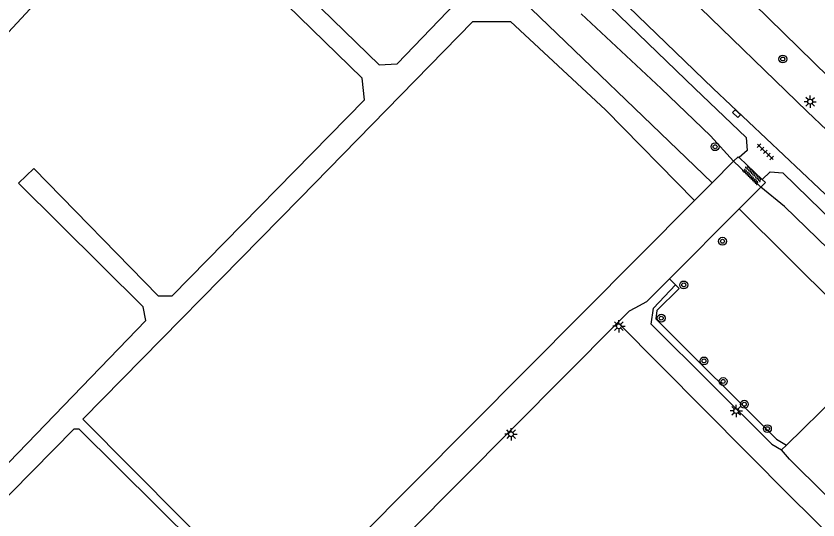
# Model space of a CAD drawing. Extents: x 132999 to 136000, y 398499 to 400501.
# Drawn here: x 133253.2 to 133335, y 398956 to 399007.4 of the extents above; entities that cross this region are included whole.
import ezdxf

# ---------------------------------------------------------------- set-up
doc = ezdxf.new("R2010")
doc.units = 0
for name, color, linetype in [('gg-afsc-hekwerk', 7, 'Continuous'), ('gg-knt-verharding', 7, 'Continuous'), ('gt-grn-groengrens', 7, 'Continuous'), ('gt-grn-weggrens', 7, 'Continuous'), ('gt-symb-boom', 7, 'Continuous'), ('gt-symb-kolk', 7, 'Continuous'), ('gt-symb-lichtmast', 7, 'Continuous'), ('gt-symb-overige verharding', 7, 'Continuous'), ('gt-symb-tegel verharding', 7, 'Continuous')]:
    doc.layers.add(name, color=color, linetype=linetype)

# ---------------------------------------------------------------- blocks, each defined once
blk = doc.blocks.new('gt0-BOOM')
at = {"layer": 'gt-symb-boom'}
for radius in [0.4, 0.2]:
    blk.add_circle((0, 0), radius, dxfattribs=at)
blk = doc.blocks.new('gt0-OVH')
at = {"layer": 'gt-symb-overige verharding'}
for points in [[(-0.972, 0.298), (-0.967, 0.308), (-0.965, 0.319), (-0.966, 0.33), (-0.971, 0.34), (-0.978, 0.348), (-0.988, 0.353), (-0.999, 0.355), (-1.01, 0.354), (-1.02, 0.349), (-1.028, 0.342), (-1.033, 0.332), (-1.035, 0.321), (-1.034, 0.31), (-1.029, 0.3), (-1.022, 0.292), (-1.012, 0.287), (-1.001, 0.285), (-0.99, 0.286), (-0.98, 0.291)], [(-0.872, 0.106), (-0.867, 0.116), (-0.865, 0.126), (-0.866, 0.137), (-0.871, 0.147), (-0.878, 0.156), (-0.888, 0.161), (-0.899, 0.163), (-0.91, 0.162), (-0.92, 0.157), (-0.928, 0.15), (-0.933, 0.14), (-0.935, 0.129), (-0.934, 0.118), (-0.929, 0.108), (-0.922, 0.1), (-0.912, 0.095), (-0.901, 0.092), (-0.89, 0.094), (-0.88, 0.098)], [(-0.772, 0.298), (-0.767, 0.308), (-0.765, 0.319), (-0.766, 0.33), (-0.771, 0.34), (-0.778, 0.348), (-0.788, 0.353), (-0.799, 0.355), (-0.81, 0.354), (-0.82, 0.349), (-0.828, 0.342), (-0.833, 0.332), (-0.835, 0.321), (-0.834, 0.31), (-0.829, 0.3), (-0.822, 0.292), (-0.812, 0.287), (-0.801, 0.285), (-0.79, 0.286), (-0.78, 0.291)], [(-0.672, 0.106), (-0.667, 0.116), (-0.665, 0.126), (-0.666, 0.137), (-0.671, 0.147), (-0.678, 0.156), (-0.688, 0.161), (-0.699, 0.163), (-0.71, 0.162), (-0.72, 0.157), (-0.728, 0.15), (-0.733, 0.14), (-0.735, 0.129), (-0.734, 0.118), (-0.729, 0.108), (-0.722, 0.1), (-0.712, 0.095), (-0.701, 0.092), (-0.69, 0.094), (-0.68, 0.098)], [(-0.572, 0.298), (-0.567, 0.308), (-0.565, 0.319), (-0.566, 0.33), (-0.571, 0.34), (-0.578, 0.348), (-0.588, 0.353), (-0.599, 0.355), (-0.61, 0.354), (-0.62, 0.349), (-0.628, 0.342), (-0.633, 0.332), (-0.635, 0.321), (-0.634, 0.31), (-0.629, 0.3), (-0.622, 0.292), (-0.612, 0.287), (-0.601, 0.285), (-0.59, 0.286), (-0.58, 0.291)], [(-0.472, 0.106), (-0.467, 0.116), (-0.465, 0.126), (-0.466, 0.137), (-0.471, 0.147), (-0.478, 0.156), (-0.488, 0.161), (-0.499, 0.163), (-0.51, 0.162), (-0.52, 0.157), (-0.528, 0.15), (-0.533, 0.14), (-0.535, 0.129), (-0.534, 0.118), (-0.529, 0.108), (-0.522, 0.1), (-0.512, 0.095), (-0.501, 0.092), (-0.49, 0.094), (-0.48, 0.098)], [(-0.372, 0.298), (-0.367, 0.308), (-0.365, 0.319), (-0.366, 0.33), (-0.371, 0.34), (-0.378, 0.348), (-0.388, 0.353), (-0.399, 0.355), (-0.41, 0.354), (-0.42, 0.349), (-0.428, 0.342), (-0.433, 0.332), (-0.435, 0.321), (-0.434, 0.31), (-0.429, 0.3), (-0.422, 0.292), (-0.412, 0.287), (-0.401, 0.285), (-0.39, 0.286), (-0.38, 0.291)], [(-0.272, 0.106), (-0.267, 0.116), (-0.265, 0.126), (-0.266, 0.137), (-0.271, 0.147), (-0.278, 0.156), (-0.288, 0.161), (-0.299, 0.163), (-0.31, 0.162), (-0.32, 0.157), (-0.328, 0.15), (-0.333, 0.14), (-0.335, 0.129), (-0.334, 0.118), (-0.329, 0.108), (-0.322, 0.1), (-0.312, 0.095), (-0.301, 0.092), (-0.29, 0.094), (-0.28, 0.098)], [(-0.172, 0.298), (-0.167, 0.308), (-0.165, 0.319), (-0.166, 0.33), (-0.171, 0.34), (-0.178, 0.348), (-0.188, 0.353), (-0.199, 0.355), (-0.21, 0.354), (-0.22, 0.349), (-0.228, 0.342), (-0.233, 0.332), (-0.235, 0.321), (-0.234, 0.31), (-0.229, 0.3), (-0.222, 0.292), (-0.212, 0.287), (-0.201, 0.285), (-0.19, 0.286), (-0.18, 0.291)], [(-0.072, 0.106), (-0.067, 0.116), (-0.065, 0.126), (-0.066, 0.137), (-0.071, 0.147), (-0.078, 0.156), (-0.088, 0.161), (-0.099, 0.163), (-0.11, 0.162), (-0.12, 0.157), (-0.128, 0.15), (-0.133, 0.14), (-0.135, 0.129), (-0.134, 0.118), (-0.129, 0.108), (-0.122, 0.1), (-0.112, 0.095), (-0.101, 0.092), (-0.09, 0.094), (-0.08, 0.098)], [(0.028, 0.298), (0.033, 0.308), (0.035, 0.319), (0.034, 0.33), (0.029, 0.34), (0.022, 0.348), (0.012, 0.353), (0.001, 0.355), (-0.01, 0.354), (-0.02, 0.349), (-0.028, 0.342), (-0.033, 0.332), (-0.035, 0.321), (-0.034, 0.31), (-0.029, 0.3), (-0.022, 0.292), (-0.012, 0.287), (-0.001, 0.285), (0.01, 0.286), (0.02, 0.291)], [(0.128, 0.106), (0.133, 0.116), (0.135, 0.126), (0.134, 0.137), (0.129, 0.147), (0.122, 0.156), (0.112, 0.161), (0.101, 0.163), (0.09, 0.162), (0.08, 0.157), (0.072, 0.15), (0.067, 0.14), (0.065, 0.129), (0.066, 0.118), (0.071, 0.108), (0.078, 0.1), (0.088, 0.095), (0.099, 0.092), (0.11, 0.094), (0.12, 0.098)], [(0.228, 0.298), (0.233, 0.308), (0.235, 0.319), (0.234, 0.33), (0.229, 0.34), (0.222, 0.348), (0.212, 0.353), (0.201, 0.355), (0.19, 0.354), (0.18, 0.349), (0.172, 0.342), (0.167, 0.332), (0.165, 0.321), (0.166, 0.31), (0.171, 0.3), (0.178, 0.292), (0.188, 0.287), (0.199, 0.285), (0.21, 0.286), (0.22, 0.291)], [(0.328, 0.106), (0.333, 0.116), (0.335, 0.126), (0.334, 0.137), (0.329, 0.147), (0.322, 0.156), (0.312, 0.161), (0.301, 0.163), (0.29, 0.162), (0.28, 0.157), (0.272, 0.15), (0.267, 0.14), (0.265, 0.129), (0.266, 0.118), (0.271, 0.108), (0.278, 0.1), (0.288, 0.095), (0.299, 0.092), (0.31, 0.094), (0.32, 0.098)], [(0.428, 0.298), (0.433, 0.308), (0.435, 0.319), (0.434, 0.33), (0.429, 0.34), (0.422, 0.348), (0.412, 0.353), (0.401, 0.355), (0.39, 0.354), (0.38, 0.349), (0.372, 0.342), (0.367, 0.332), (0.365, 0.321), (0.366, 0.31), (0.371, 0.3), (0.378, 0.292), (0.388, 0.287), (0.399, 0.285), (0.41, 0.286), (0.42, 0.291)], [(0.528, 0.106), (0.533, 0.116), (0.535, 0.126), (0.534, 0.137), (0.529, 0.147), (0.522, 0.156), (0.512, 0.161), (0.501, 0.163), (0.49, 0.162), (0.48, 0.157), (0.472, 0.15), (0.467, 0.14), (0.465, 0.129), (0.466, 0.118), (0.471, 0.108), (0.478, 0.1), (0.488, 0.095), (0.499, 0.092), (0.51, 0.094), (0.52, 0.098)], [(0.628, 0.298), (0.633, 0.308), (0.635, 0.319), (0.634, 0.33), (0.629, 0.34), (0.622, 0.348), (0.612, 0.353), (0.601, 0.355), (0.59, 0.354), (0.58, 0.349), (0.572, 0.342), (0.567, 0.332), (0.565, 0.321), (0.566, 0.31), (0.571, 0.3), (0.578, 0.292), (0.588, 0.287), (0.599, 0.285), (0.61, 0.286), (0.62, 0.291)], [(0.728, 0.106), (0.733, 0.116), (0.735, 0.126), (0.734, 0.137), (0.729, 0.147), (0.722, 0.156), (0.712, 0.161), (0.701, 0.163), (0.69, 0.162), (0.68, 0.157), (0.672, 0.15), (0.667, 0.14), (0.665, 0.129), (0.666, 0.118), (0.671, 0.108), (0.678, 0.1), (0.688, 0.095), (0.699, 0.092), (0.71, 0.094), (0.72, 0.098)], [(0.828, 0.298), (0.833, 0.308), (0.835, 0.319), (0.834, 0.33), (0.829, 0.34), (0.822, 0.348), (0.812, 0.353), (0.801, 0.355), (0.79, 0.354), (0.78, 0.349), (0.772, 0.342), (0.767, 0.332), (0.765, 0.321), (0.766, 0.31), (0.771, 0.3), (0.778, 0.292), (0.788, 0.287), (0.799, 0.285), (0.81, 0.286), (0.82, 0.291)], [(0.928, 0.106), (0.933, 0.116), (0.935, 0.126), (0.934, 0.137), (0.929, 0.147), (0.922, 0.156), (0.912, 0.161), (0.901, 0.163), (0.89, 0.162), (0.88, 0.157), (0.872, 0.15), (0.867, 0.14), (0.865, 0.129), (0.866, 0.118), (0.871, 0.108), (0.878, 0.1), (0.888, 0.095), (0.899, 0.092), (0.91, 0.094), (0.92, 0.098)], [(1.028, 0.298), (1.033, 0.308), (1.035, 0.319), (1.034, 0.33), (1.029, 0.34), (1.022, 0.348), (1.012, 0.353), (1.001, 0.355), (0.99, 0.354), (0.98, 0.349), (0.972, 0.342), (0.967, 0.332), (0.965, 0.321), (0.966, 0.31), (0.971, 0.3), (0.978, 0.292), (0.988, 0.287), (0.999, 0.285), (1.01, 0.286), (1.02, 0.291)], [(-0.972, -0.142), (-0.967, -0.132), (-0.965, -0.121), (-0.966, -0.11), (-0.971, -0.1), (-0.978, -0.092), (-0.988, -0.087), (-0.999, -0.085), (-1.01, -0.086), (-1.02, -0.091), (-1.028, -0.098), (-1.033, -0.108), (-1.035, -0.119), (-1.034, -0.13), (-1.029, -0.14), (-1.022, -0.148), (-1.012, -0.153), (-1.001, -0.155), (-0.99, -0.154), (-0.98, -0.149)], [(-0.872, -0.334), (-0.867, -0.324), (-0.865, -0.314), (-0.866, -0.303), (-0.871, -0.293), (-0.878, -0.284), (-0.888, -0.279), (-0.899, -0.277), (-0.91, -0.278), (-0.92, -0.283), (-0.928, -0.29), (-0.933, -0.3), (-0.935, -0.311), (-0.934, -0.322), (-0.929, -0.332), (-0.922, -0.34), (-0.912, -0.345), (-0.901, -0.348), (-0.89, -0.346), (-0.88, -0.342)], [(-0.772, -0.142), (-0.767, -0.132), (-0.765, -0.121), (-0.766, -0.11), (-0.771, -0.1), (-0.778, -0.092), (-0.788, -0.087), (-0.799, -0.085), (-0.81, -0.086), (-0.82, -0.091), (-0.828, -0.098), (-0.833, -0.108), (-0.835, -0.119), (-0.834, -0.13), (-0.829, -0.14), (-0.822, -0.148), (-0.812, -0.153), (-0.801, -0.155), (-0.79, -0.154), (-0.78, -0.149)], [(-0.672, -0.334), (-0.667, -0.324), (-0.665, -0.314), (-0.666, -0.303), (-0.671, -0.293), (-0.678, -0.284), (-0.688, -0.279), (-0.699, -0.277), (-0.71, -0.278), (-0.72, -0.283), (-0.728, -0.29), (-0.733, -0.3), (-0.735, -0.311), (-0.734, -0.322), (-0.729, -0.332), (-0.722, -0.34), (-0.712, -0.345), (-0.701, -0.348), (-0.69, -0.346), (-0.68, -0.342)], [(-0.572, -0.142), (-0.567, -0.132), (-0.565, -0.121), (-0.566, -0.11), (-0.571, -0.1), (-0.578, -0.092), (-0.588, -0.087), (-0.599, -0.085), (-0.61, -0.086), (-0.62, -0.091), (-0.628, -0.098), (-0.633, -0.108), (-0.635, -0.119), (-0.634, -0.13), (-0.629, -0.14), (-0.622, -0.148), (-0.612, -0.153), (-0.601, -0.155), (-0.59, -0.154), (-0.58, -0.149)], [(-0.472, -0.334), (-0.467, -0.324), (-0.465, -0.314), (-0.466, -0.303), (-0.471, -0.293), (-0.478, -0.284), (-0.488, -0.279), (-0.499, -0.277), (-0.51, -0.278), (-0.52, -0.283), (-0.528, -0.29), (-0.533, -0.3), (-0.535, -0.311), (-0.534, -0.322), (-0.529, -0.332), (-0.522, -0.34), (-0.512, -0.345), (-0.501, -0.348), (-0.49, -0.346), (-0.48, -0.342)], [(-0.372, -0.142), (-0.367, -0.132), (-0.365, -0.121), (-0.366, -0.11), (-0.371, -0.1), (-0.378, -0.092), (-0.388, -0.087), (-0.399, -0.085), (-0.41, -0.086), (-0.42, -0.091), (-0.428, -0.098), (-0.433, -0.108), (-0.435, -0.119), (-0.434, -0.13), (-0.429, -0.14), (-0.422, -0.148), (-0.412, -0.153), (-0.401, -0.155), (-0.39, -0.154), (-0.38, -0.149)], [(-0.272, -0.334), (-0.267, -0.324), (-0.265, -0.314), (-0.266, -0.303), (-0.271, -0.293), (-0.278, -0.284), (-0.288, -0.279), (-0.299, -0.277), (-0.31, -0.278), (-0.32, -0.283), (-0.328, -0.29), (-0.333, -0.3), (-0.335, -0.311), (-0.334, -0.322), (-0.329, -0.332), (-0.322, -0.34), (-0.312, -0.345), (-0.301, -0.348), (-0.29, -0.346), (-0.28, -0.342)], [(-0.172, -0.142), (-0.167, -0.132), (-0.165, -0.121), (-0.166, -0.11), (-0.171, -0.1), (-0.178, -0.092), (-0.188, -0.087), (-0.199, -0.085), (-0.21, -0.086), (-0.22, -0.091), (-0.228, -0.098), (-0.233, -0.108), (-0.235, -0.119), (-0.234, -0.13), (-0.229, -0.14), (-0.222, -0.148), (-0.212, -0.153), (-0.201, -0.155), (-0.19, -0.154), (-0.18, -0.149)], [(-0.072, -0.334), (-0.067, -0.324), (-0.065, -0.314), (-0.066, -0.303), (-0.071, -0.293), (-0.078, -0.284), (-0.088, -0.279), (-0.099, -0.277), (-0.11, -0.278), (-0.12, -0.283), (-0.128, -0.29), (-0.133, -0.3), (-0.135, -0.311), (-0.134, -0.322), (-0.129, -0.332), (-0.122, -0.34), (-0.112, -0.345), (-0.101, -0.348), (-0.09, -0.346), (-0.08, -0.342)], [(0.028, -0.142), (0.033, -0.132), (0.035, -0.121), (0.034, -0.11), (0.029, -0.1), (0.022, -0.092), (0.012, -0.087), (0.001, -0.085), (-0.01, -0.086), (-0.02, -0.091), (-0.028, -0.098), (-0.033, -0.108), (-0.035, -0.119), (-0.034, -0.13), (-0.029, -0.14), (-0.022, -0.148), (-0.012, -0.153), (-0.001, -0.155), (0.01, -0.154), (0.02, -0.149)], [(0.128, -0.334), (0.133, -0.324), (0.135, -0.314), (0.134, -0.303), (0.129, -0.293), (0.122, -0.284), (0.112, -0.279), (0.101, -0.277), (0.09, -0.278), (0.08, -0.283), (0.072, -0.29), (0.067, -0.3), (0.065, -0.311), (0.066, -0.322), (0.071, -0.332), (0.078, -0.34), (0.088, -0.345), (0.099, -0.348), (0.11, -0.346), (0.12, -0.342)], [(0.228, -0.142), (0.233, -0.132), (0.235, -0.121), (0.234, -0.11), (0.229, -0.1), (0.222, -0.092), (0.212, -0.087), (0.201, -0.085), (0.19, -0.086), (0.18, -0.091), (0.172, -0.098), (0.167, -0.108), (0.165, -0.119), (0.166, -0.13), (0.171, -0.14), (0.178, -0.148), (0.188, -0.153), (0.199, -0.155), (0.21, -0.154), (0.22, -0.149)], [(0.328, -0.334), (0.333, -0.324), (0.335, -0.314), (0.334, -0.303), (0.329, -0.293), (0.322, -0.284), (0.312, -0.279), (0.301, -0.277), (0.29, -0.278), (0.28, -0.283), (0.272, -0.29), (0.267, -0.3), (0.265, -0.311), (0.266, -0.322), (0.271, -0.332), (0.278, -0.34), (0.288, -0.345), (0.299, -0.348), (0.31, -0.346), (0.32, -0.342)], [(0.428, -0.142), (0.433, -0.132), (0.435, -0.121), (0.434, -0.11), (0.429, -0.1), (0.422, -0.092), (0.412, -0.087), (0.401, -0.085), (0.39, -0.086), (0.38, -0.091), (0.372, -0.098), (0.367, -0.108), (0.365, -0.119), (0.366, -0.13), (0.371, -0.14), (0.378, -0.148), (0.388, -0.153), (0.399, -0.155), (0.41, -0.154), (0.42, -0.149)], [(0.528, -0.334), (0.533, -0.324), (0.535, -0.314), (0.534, -0.303), (0.529, -0.293), (0.522, -0.284), (0.512, -0.279), (0.501, -0.277), (0.49, -0.278), (0.48, -0.283), (0.472, -0.29), (0.467, -0.3), (0.465, -0.311), (0.466, -0.322), (0.471, -0.332), (0.478, -0.34), (0.488, -0.345), (0.499, -0.348), (0.51, -0.346), (0.52, -0.342)], [(0.628, -0.142), (0.633, -0.132), (0.635, -0.121), (0.634, -0.11), (0.629, -0.1), (0.622, -0.092), (0.612, -0.087), (0.601, -0.085), (0.59, -0.086), (0.58, -0.091), (0.572, -0.098), (0.567, -0.108), (0.565, -0.119), (0.566, -0.13), (0.571, -0.14), (0.578, -0.148), (0.588, -0.153), (0.599, -0.155), (0.61, -0.154), (0.62, -0.149)], [(0.728, -0.334), (0.733, -0.324), (0.735, -0.314), (0.734, -0.303), (0.729, -0.293), (0.722, -0.284), (0.712, -0.279), (0.701, -0.277), (0.69, -0.278), (0.68, -0.283), (0.672, -0.29), (0.667, -0.3), (0.665, -0.311), (0.666, -0.322), (0.671, -0.332), (0.678, -0.34), (0.688, -0.345), (0.699, -0.348), (0.71, -0.346), (0.72, -0.342)], [(0.828, -0.142), (0.833, -0.132), (0.835, -0.121), (0.834, -0.11), (0.829, -0.1), (0.822, -0.092), (0.812, -0.087), (0.801, -0.085), (0.79, -0.086), (0.78, -0.091), (0.772, -0.098), (0.767, -0.108), (0.765, -0.119), (0.766, -0.13), (0.771, -0.14), (0.778, -0.148), (0.788, -0.153), (0.799, -0.155), (0.81, -0.154), (0.82, -0.149)], [(0.928, -0.334), (0.933, -0.324), (0.935, -0.314), (0.934, -0.303), (0.929, -0.293), (0.922, -0.284), (0.912, -0.279), (0.901, -0.277), (0.89, -0.278), (0.88, -0.283), (0.872, -0.29), (0.867, -0.3), (0.865, -0.311), (0.866, -0.322), (0.871, -0.332), (0.878, -0.34), (0.888, -0.345), (0.899, -0.348), (0.91, -0.346), (0.92, -0.342)], [(1.028, -0.142), (1.033, -0.132), (1.035, -0.121), (1.034, -0.11), (1.029, -0.1), (1.022, -0.092), (1.012, -0.087), (1.001, -0.085), (0.99, -0.086), (0.98, -0.091), (0.972, -0.098), (0.967, -0.108), (0.965, -0.119), (0.966, -0.13), (0.971, -0.14), (0.978, -0.148), (0.988, -0.153), (0.999, -0.155), (1.01, -0.154), (1.02, -0.149)]]:
    blk.add_lwpolyline(points, close=True, dxfattribs=at)
blk = doc.blocks.new('gt0-TEG1')
at = {"layer": 'gt-symb-tegel verharding'}
for p, q in [((-1.125, 0), (1.125, 0)), ((-0.9, -0.25), (-0.9, 0.25)), ((-0.45, -0.25), (-0.45, 0.25)), ((0, -0.25), (0, 0.25)), ((0.45, -0.25), (0.45, 0.25)), ((0.9, -0.25), (0.9, 0.25))]:
    blk.add_line(p, q, dxfattribs=at)
blk = doc.blocks.new('gt0-KOLK')
at = {"layer": 'gt-symb-kolk'}
blk.add_lwpolyline([(0, 0), (0.375, 0), (0.375, 0.4), (-0.375, 0.4), (-0.375, 0), (0, 0)], dxfattribs=at)
blk = doc.blocks.new('gt0-LMAST')
at = {"layer": 'gt-symb-lichtmast'}
for p, q in [((-0.182, 0.173), (-0.447, 0.438)), ((-0.005, 0.246), (-0.005, 0.621)), ((0.172, 0.173), (0.437, 0.438)), ((-0.255, -0.004), (-0.63, -0.004)), ((-0.182, -0.181), (-0.447, -0.446)), ((-0.005, -0.254), (-0.005, -0.629)), ((0.437, -0.446), (0.172, -0.181)), ((0.245, -0.004), (0.62, -0.004))]:
    blk.add_line(p, q, dxfattribs=at)
blk.add_circle((-0.005, -0.004), 0.25, dxfattribs=at)

msp = doc.modelspace()

# ---------------------------------------------------------------- linework, layer by layer
at = {"layer": 'gg-afsc-hekwerk'}
for p, q in [((133310.836, 399007.613), (133319.006, 399000)), ((133329.148, 398989.916), (133326.387, 398992.571))]:
    msp.add_line(p, q, dxfattribs=at)
for points in [[(133326.387, 398992.571), (133324.026, 398995.162), (133319.006, 399000)], [(133348.333, 398971.7), (133331.562, 398987.949), (133329.148, 398989.916)]]:
    msp.add_lwpolyline(points, dxfattribs=at)
at = {"layer": 'gg-knt-verharding'}
for p, q in [((133324.299, 399000), (133263.489, 399058.659)), ((133322.443, 399000), (133267.626, 399052.892)), ((133333.881, 398997.639), (133305.647, 399025.043)), ((133324.299, 399000), (133339.444, 398985.656)), ((133326.387, 398992.571), (133324.203, 398990.374)), ((133326.937, 398992.953), (133329.305, 398990.722)), ((133324.203, 398990.374), (133322.39, 398988.551)), ((133326.959, 398987.721), (133329.148, 398989.916)), ((133322.39, 398988.551), (133280.125, 398946.045)), ((133319.841, 398980.584), (133326.959, 398987.721)), ((133293.178, 398954.571), (133314.577, 398976.112)), ((133314.577, 398976.112), (133314.985, 398976.523))]:
    msp.add_line(p, q, dxfattribs=at)
for points in [[(133322.443, 399000), (133327.649, 398994.977), (133327.78, 398993.673), (133326.937, 398992.953)], [(133340.529, 398990.812), (133335.846, 398995.623), (133335.891, 398995.749), (133333.881, 398997.639)], [(133326.387, 398992.571), (133326.849, 398993.036), (133326.937, 398992.953)], [(133329.305, 398990.722), (133329.649, 398990.398), (133329.148, 398989.916)], [(133329.305, 398990.722), (133330.11, 398991.506), (133331.387, 398991.395), (133336.619, 398986.279)], [(133316.336, 398977.619), (133317.538, 398978.275), (133319.841, 398980.584)], [(133314.985, 398976.523), (133315.763, 398977.306), (133316.336, 398977.619)]]:
    msp.add_lwpolyline(points, dxfattribs=at)
at = {"layer": 'gt-grn-groengrens'}
for p, q in [((133326.959, 398987.721), (133341.539, 398973.18)), ((133331.761, 398963.629), (133341.539, 398973.18)), ((133331.254, 398963.134), (133331.761, 398963.629))]:
    msp.add_line(p, q, dxfattribs=at)
for points in [[(133255.811, 399035.921), (133290.25, 399002.411), (133292.082, 399002.499), (133300.623, 399011.404)], [(133248.081, 398956.982), (133249.673, 398958.97), (133266.464, 398976.331), (133266.183, 398977.707), (133253.481, 398990.349), (133255.067, 398991.826), (133267.737, 398978.846), (133269.143, 398978.846), (133288.746, 398998.823), (133288.52, 399001.057), (133260.346, 399028.509)], [(133308.559, 399028.107), (133340.652, 398996.676), (133344.842, 398999.189), (133343.903, 399009.865)], [(133245.47, 398998.379), (133246.973, 398999.743), (133247.106, 399000), (133256.433, 399010.047), (133249.329, 399017.914)], [(133324.203, 398990.374), (133303.983, 399009.85), (133304.3, 399010.912), (133301.209, 399012.117), (133300.623, 399011.404)], [(133280.125, 398946.045), (133260.057, 398966.258), (133282.165, 398988.776), (133299.811, 399006.812), (133303.625, 399006.812), (133313.333, 398997.821), (133322.39, 398988.551)], [(133317.987, 398975.971), (133318.201, 398977.589), (133320.453, 398979.973)], [(133320.453, 398979.973), (133320.824, 398979.604), (133318.573, 398977.352), (133318.461, 398976.506), (133330.77, 398964.215), (133331.761, 398963.629)], [(133349.553, 398941.293), (133332.176, 398958.394), (133314.577, 398976.112)], [(133317.987, 398975.971), (133330.271, 398963.704), (133331.254, 398963.134)], [(133216.921, 398922.558), (133224.879, 398930.306), (133242.105, 398947.969), (133259.156, 398965.277), (133259.646, 398965.277), (133279.591, 398945.509)], [(133353.832, 398940.649), (133332.079, 398962.182), (133331.254, 398963.134)]]:
    msp.add_lwpolyline(points, dxfattribs=at)
at = {"layer": 'gt-grn-weggrens'}
msp.add_line((133320.453, 398979.973), (133319.841, 398980.584), dxfattribs=at)

# ---------------------------------------------------------------- block references
at = {"layer": 'gt-symb-boom'}
for p in [(133331.397, 399002.997), (133324.497, 398994.05), (133325.251, 398984.411), (133321.3, 398979.957), (133319.005, 398976.567), (133323.363, 398972.204), (133325.316, 398970.111), (133327.475, 398967.788), (133329.826, 398965.297)]:
    msp.add_blockref('gt0-BOOM', p, dxfattribs=at)
at = {"layer": 'gt-symb-kolk', "rotation": 136.05341047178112}
msp.add_blockref('gt0-KOLK', (133326.819, 398997.569), dxfattribs=at)
at = {"layer": 'gt-symb-lichtmast'}
for p in [(133334.195, 398998.647), (133314.698, 398975.746), (133326.655, 398967.107), (133303.697, 398964.732)]:
    msp.add_blockref('gt0-LMAST', p, dxfattribs=at)
at = {"layer": 'gt-symb-overige verharding', "rotation": 135.56726640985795}
msp.add_blockref('gt0-OVH', (133328.266, 398991.157), dxfattribs=at)
at = {"layer": 'gt-symb-tegel verharding', "rotation": 135.56726640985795}
msp.add_blockref('gt0-TEG1', (133329.619, 398993.527), dxfattribs=at)

doc.saveas('drawing.dxf')
